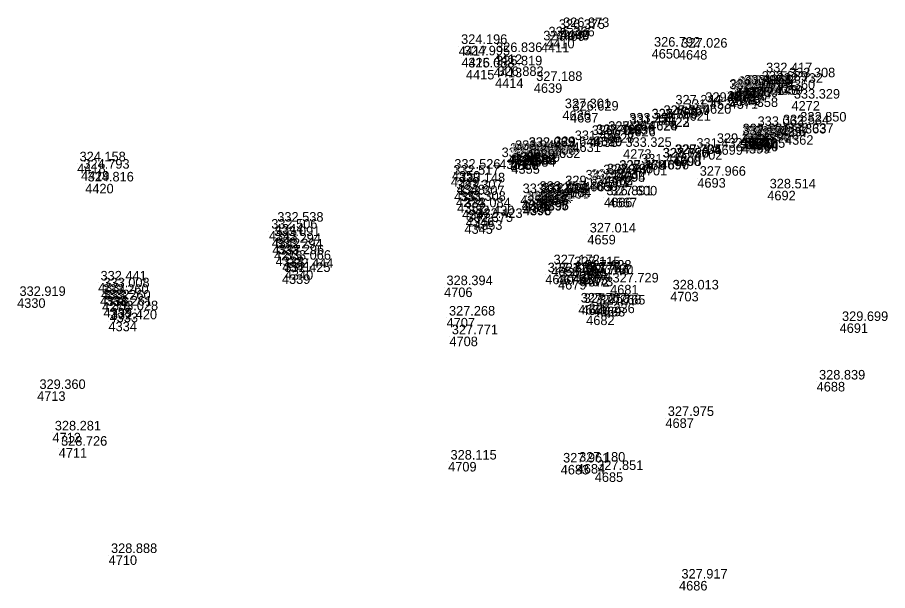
# Model space of a CAD drawing. Extents: x -829398 to -819400, y -1074439 to -1067977.
# Drawn here: x -828563.2 to -828453.9, y -1070419.5 to -1070347.5 of the extents above; entities that cross this region are included whole.
import ezdxf

# ---------------------------------------------------------------- set-up
doc = ezdxf.new("R2010")
doc.units = 0
doc.layers.add('Vrstva 60', color=7, linetype='Continuous')
doc.layers.add('Vrstva 61', color=7, linetype='Continuous')

msp = doc.modelspace()

# ---------------------------------------------------------------- linework, layer by layer
at = {"layer": 'Vrstva 60'}
for p, q in [((-828495.48, -1070349.208), (-828495.48, -1070349.208)), ((-828494.947, -1070348.982), (-828494.947, -1070348.982)), ((-828497.438, -1070350.651), (-828497.438, -1070350.651)), ((-828496.781, -1070350.151), (-828496.781, -1070350.151)), ((-828507.763, -1070351.091), (-828507.763, -1070351.091)), ((-828483.526, -1070351.436), (-828483.526, -1070351.436)), ((-828480.1, -1070351.564), (-828480.1, -1070351.564)), ((-828507.416, -1070352.531), (-828507.416, -1070352.531)), ((-828503.364, -1070352.118), (-828503.364, -1070352.118)), ((-828506.853, -1070354.055), (-828506.853, -1070354.055)), ((-828503.367, -1070353.792), (-828503.367, -1070353.792)), ((-828503.195, -1070355.123), (-828503.195, -1070355.123)), ((-828469.445, -1070354.653), (-828469.445, -1070354.653)), ((-828498.327, -1070355.744), (-828498.327, -1070355.744)), ((-828472.191, -1070356.202), (-828472.191, -1070356.202)), ((-828471.775, -1070356.247), (-828471.775, -1070356.247)), ((-828469.996, -1070355.725), (-828469.996, -1070355.725)), ((-828468.104, -1070355.978), (-828468.104, -1070355.978)), ((-828466.56, -1070355.289), (-828466.56, -1070355.289)), ((-828474.065, -1070356.763), (-828474.065, -1070356.763)), ((-828474.062, -1070356.766), (-828474.062, -1070356.766)), ((-828474.018, -1070356.732), (-828474.018, -1070356.732)), ((-828474.004, -1070356.804), (-828474.004, -1070356.804)), ((-828473.829, -1070357.405), (-828473.829, -1070357.405)), ((-828473.471, -1070357.025), (-828473.471, -1070357.025)), ((-828473.398, -1070357.267), (-828473.398, -1070357.267)), ((-828473.009, -1070356.476), (-828473.009, -1070356.476)), ((-828472.926, -1070356.385), (-828472.926, -1070356.385)), ((-828472.888, -1070356.835), (-828472.888, -1070356.835)), ((-828472.866, -1070356.838), (-828472.866, -1070356.838)), ((-828472.007, -1070356.401), (-828472.007, -1070356.401)), ((-828477.082, -1070358.372), (-828477.082, -1070358.372)), ((-828473.833, -1070357.515), (-828473.833, -1070357.515)), ((-828473.831, -1070357.517), (-828473.831, -1070357.517)), ((-828473.727, -1070357.751), (-828473.727, -1070357.751)), ((-828471.214, -1070357.517), (-828471.214, -1070357.517)), ((-828465.958, -1070357.967), (-828465.958, -1070357.967)), ((-828494.734, -1070359.168), (-828494.734, -1070359.168)), ((-828493.778, -1070359.472), (-828493.778, -1070359.472)), ((-828480.837, -1070358.707), (-828480.837, -1070358.707)), ((-828479.651, -1070359.251), (-828479.651, -1070359.251)), ((-828483.836, -1070360.48), (-828483.836, -1070360.48)), ((-828483.833, -1070360.447), (-828483.833, -1070360.447)), ((-828482.339, -1070360.018), (-828482.339, -1070360.018)), ((-828482.323, -1070360.014), (-828482.323, -1070360.014)), ((-828486.642, -1070360.974), (-828486.642, -1070360.974)), ((-828486.586, -1070361.206), (-828486.586, -1070361.206)), ((-828470.514, -1070361.404), (-828470.514, -1070361.404)), ((-828467.328, -1070361.198), (-828467.328, -1070361.198)), ((-828465.15, -1070360.85), (-828465.15, -1070360.85)), ((-828491.345, -1070362.54), (-828491.345, -1070362.54)), ((-828490.802, -1070362.476), (-828490.802, -1070362.476)), ((-828490.795, -1070362.415), (-828490.795, -1070362.415)), ((-828489.282, -1070362.011), (-828489.282, -1070362.011)), ((-828489.274, -1070362.019), (-828489.274, -1070362.019)), ((-828472.413, -1070362.567), (-828472.413, -1070362.567)), ((-828472.402, -1070362.574), (-828472.402, -1070362.574)), ((-828472.391, -1070362.327), (-828472.391, -1070362.327)), ((-828472.264, -1070362.734), (-828472.264, -1070362.734)), ((-828471.863, -1070362.614), (-828471.863, -1070362.614)), ((-828471.806, -1070362.795), (-828471.806, -1070362.795)), ((-828471.329, -1070362.641), (-828471.329, -1070362.641)), ((-828471.325, -1070362.634), (-828471.325, -1070362.634)), ((-828470.316, -1070362.65), (-828470.316, -1070362.65)), ((-828466.768, -1070362.267), (-828466.768, -1070362.267)), ((-828496.049, -1070363.931), (-828496.049, -1070363.931)), ((-828493.482, -1070363.18), (-828493.482, -1070363.18)), ((-828475.634, -1070363.53), (-828475.634, -1070363.53)), ((-828472.186, -1070363.367), (-828472.186, -1070363.367)), ((-828472.172, -1070363.255), (-828472.172, -1070363.255)), ((-828472.1, -1070363.284), (-828472.1, -1070363.284)), ((-828471.211, -1070363.002), (-828471.211, -1070363.002)), ((-828471.182, -1070363.094), (-828471.182, -1070363.094)), ((-828501.609, -1070364.779), (-828501.609, -1070364.779)), ((-828501.519, -1070364.67), (-828501.519, -1070364.67)), ((-828501.502, -1070364.663), (-828501.502, -1070364.663)), ((-828501.298, -1070364.801), (-828501.298, -1070364.801)), ((-828500.977, -1070364.408), (-828500.977, -1070364.408)), ((-828499.28, -1070364.033), (-828499.28, -1070364.033)), ((-828499.256, -1070364.028), (-828499.256, -1070364.028)), ((-828499.249, -1070364.762), (-828499.249, -1070364.762)), ((-828499.169, -1070365.018), (-828499.169, -1070365.018)), ((-828499.085, -1070364.721), (-828499.085, -1070364.721)), ((-828499.015, -1070364.753), (-828499.015, -1070364.753)), ((-828487.113, -1070364.03), (-828487.113, -1070364.03)), ((-828480.926, -1070364.929), (-828480.926, -1070364.929)), ((-828480.831, -1070364.934), (-828480.831, -1070364.934)), ((-828478.197, -1070364.143), (-828478.197, -1070364.143)), ((-828555.696, -1070365.844), (-828555.696, -1070365.844)), ((-828502.674, -1070365.319), (-828502.674, -1070365.319)), ((-828501.294, -1070365.439), (-828501.294, -1070365.439)), ((-828501.288, -1070365.431), (-828501.288, -1070365.431)), ((-828501.147, -1070365.913), (-828501.147, -1070365.913)), ((-828485.145, -1070366.121), (-828485.145, -1070366.121)), ((-828482.458, -1070365.375), (-828482.458, -1070365.375)), ((-828482.402, -1070365.365), (-828482.402, -1070365.365)), ((-828555.215, -1070366.776), (-828555.215, -1070366.776)), ((-828508.618, -1070366.766), (-828508.618, -1070366.766)), ((-828487.904, -1070366.919), (-828487.904, -1070366.919)), ((-828487.864, -1070366.903), (-828487.864, -1070366.903)), ((-828554.683, -1070368.377), (-828554.683, -1070368.377)), ((-828508.749, -1070367.533), (-828508.749, -1070367.533)), ((-828492.129, -1070368.13), (-828492.129, -1070368.13)), ((-828491.402, -1070368.06), (-828491.402, -1070368.06)), ((-828489.906, -1070367.477), (-828489.906, -1070367.477)), ((-828489.446, -1070367.362), (-828489.446, -1070367.362)), ((-828489.429, -1070367.358), (-828489.429, -1070367.358)), ((-828477.785, -1070367.662), (-828477.785, -1070367.662)), ((-828508.345, -1070369.372), (-828508.345, -1070369.372)), ((-828508.035, -1070368.49), (-828508.035, -1070368.49)), ((-828494.676, -1070368.852), (-828494.676, -1070368.852)), ((-828468.995, -1070369.251), (-828468.995, -1070369.251)), ((-828508.11, -1070370.094), (-828508.11, -1070370.094)), ((-828500.033, -1070369.842), (-828500.033, -1070369.842)), ((-828499.862, -1070370.452), (-828499.862, -1070370.452)), ((-828499.855, -1070370.446), (-828499.855, -1070370.446)), ((-828497.9, -1070369.555), (-828497.9, -1070369.555)), ((-828497.806, -1070369.88), (-828497.806, -1070369.88)), ((-828497.583, -1070369.773), (-828497.583, -1070369.773)), ((-828497.577, -1070369.776), (-828497.577, -1070369.776)), ((-828497.522, -1070370.504), (-828497.522, -1070370.504)), ((-828497.491, -1070370.49), (-828497.491, -1070370.49)), ((-828497.463, -1070370.548), (-828497.463, -1070370.548)), ((-828489.515, -1070370.111), (-828489.515, -1070370.111)), ((-828488.928, -1070370.137), (-828488.928, -1070370.137)), ((-828507.955, -1070370.813), (-828507.955, -1070370.813)), ((-828507.332, -1070371.622), (-828507.332, -1070371.622)), ((-828499.713, -1070371.139), (-828499.713, -1070371.139)), ((-828499.673, -1070371.077), (-828499.673, -1070371.077)), ((-828499.474, -1070370.83), (-828499.474, -1070370.83)), ((-828506.876, -1070372.615), (-828506.876, -1070372.615)), ((-828530.854, -1070373.431), (-828530.854, -1070373.431)), ((-828507.044, -1070373.459), (-828507.044, -1070373.459)), ((-828505.841, -1070372.955), (-828505.841, -1070372.955)), ((-828531.613, -1070374.31), (-828531.613, -1070374.31)), ((-828491.603, -1070374.791), (-828491.603, -1070374.791)), ((-828531.258, -1070375.233), (-828531.258, -1070375.233)), ((-828531.174, -1070376.08), (-828531.174, -1070376.08)), ((-828530.967, -1070376.79), (-828530.967, -1070376.79)), ((-828530.77, -1070377.52), (-828530.77, -1070377.52)), ((-828529.916, -1070378.217), (-828529.916, -1070378.217)), ((-828529.613, -1070379.224), (-828529.613, -1070379.224)), ((-828496.14, -1070378.782), (-828496.14, -1070378.782)), ((-828493.541, -1070379.023), (-828493.541, -1070379.023)), ((-828529.973, -1070379.752), (-828529.973, -1070379.752)), ((-828496.887, -1070379.788), (-828496.887, -1070379.788)), ((-828495.504, -1070379.845), (-828495.504, -1070379.845)), ((-828493.503, -1070379.721), (-828493.503, -1070379.721)), ((-828492.602, -1070379.846), (-828492.602, -1070379.846)), ((-828492.388, -1070380.081), (-828492.388, -1070380.081)), ((-828492.16, -1070379.454), (-828492.16, -1070379.454)), ((-828491.927, -1070380.051), (-828491.927, -1070380.051)), ((-828553.061, -1070380.823), (-828553.061, -1070380.823)), ((-828509.599, -1070381.408), (-828509.599, -1070381.408)), ((-828495.283, -1070380.466), (-828495.283, -1070380.466)), ((-828488.74, -1070381.072), (-828488.74, -1070381.072)), ((-828552.824, -1070382.51), (-828552.824, -1070382.51)), ((-828552.698, -1070381.678), (-828552.698, -1070381.678)), ((-828481.187, -1070381.949), (-828481.187, -1070381.949)), ((-828552.572, -1070383.223), (-828552.572, -1070383.223)), ((-828492.736, -1070383.59), (-828492.736, -1070383.59)), ((-828492.348, -1070383.656), (-828492.348, -1070383.656)), ((-828552.392, -1070383.972), (-828552.392, -1070383.972)), ((-828551.625, -1070384.562), (-828551.625, -1070384.562)), ((-828490.904, -1070383.805), (-828490.904, -1070383.805)), ((-828490.414, -1070383.842), (-828490.414, -1070383.842)), ((-828551.764, -1070385.699), (-828551.764, -1070385.699)), ((-828509.286, -1070385.227), (-828509.286, -1070385.227)), ((-828491.748, -1070384.926), (-828491.748, -1070384.926)), ((-828459.906, -1070385.911), (-828459.906, -1070385.911)), ((-828508.929, -1070387.579), (-828508.929, -1070387.579)), ((-828462.793, -1070393.266), (-828462.793, -1070393.266)), ((-828560.734, -1070394.45), (-828560.734, -1070394.45)), ((-828481.794, -1070397.845), (-828481.794, -1070397.845)), ((-828558.805, -1070399.665), (-828558.805, -1070399.665)), ((-828558.02, -1070401.587), (-828558.02, -1070401.587)), ((-828509.091, -1070403.326), (-828509.091, -1070403.326)), ((-828494.948, -1070403.695), (-828494.948, -1070403.695)), ((-828492.94, -1070403.588), (-828492.94, -1070403.588)), ((-828490.672, -1070404.636), (-828490.672, -1070404.636)), ((-828551.745, -1070415.067), (-828551.745, -1070415.067)), ((-828480.081, -1070418.276), (-828480.081, -1070418.276))]:
    msp.add_line(p, q, dxfattribs=at)

# ---------------------------------------------------------------- texts
for s, p in [('4409', (-828495.48, -1070350.408)), ('4408', (-828494.947, -1070350.182)), ('4411', (-828497.438, -1070351.851)), ('4410', (-828496.781, -1070351.351)), ('4417', (-828507.763, -1070352.291)), ('4650', (-828483.526, -1070352.636)), ('4648', (-828480.1, -1070352.764)), ('4416', (-828507.416, -1070353.731)), ('4412', (-828503.364, -1070353.318)), ('4415', (-828506.853, -1070355.255)), ('4413', (-828503.367, -1070354.992)), ('4414', (-828503.195, -1070356.323)), ('4361', (-828469.445, -1070355.853)), ('4639', (-828498.327, -1070356.944)), ('4378', (-828472.191, -1070357.402)), ('4377', (-828471.775, -1070357.447)), ('4376', (-828469.996, -1070356.925)), ('4359', (-828468.104, -1070357.178)), ('4360', (-828466.56, -1070356.489)), ('4375', (-828474.062, -1070357.966)), ('2079', (-828474.065, -1070357.963)), ('4372', (-828474.004, -1070358.004)), ('2073', (-828474.018, -1070357.932)), ('2074', (-828473.829, -1070358.605)), ('2076', (-828473.471, -1070358.225)), ('2075', (-828473.398, -1070358.467)), ('4373', (-828473.009, -1070357.676)), ('4374', (-828472.926, -1070357.585)), ('2077', (-828472.888, -1070358.035)), ('2078', (-828472.866, -1070358.038)), ('4379', (-828472.007, -1070357.601)), ('4620', (-828477.082, -1070359.572)), ('4618', (-828473.833, -1070358.715)), ('4619', (-828473.831, -1070358.717)), ('4371', (-828473.727, -1070358.951)), ('4358', (-828471.214, -1070358.717)), ('4272', (-828465.958, -1070359.167)), ('4636', (-828494.734, -1070360.368)), ('4637', (-828493.778, -1070360.672)), ('4649', (-828480.837, -1070359.907)), ('4621', (-828479.651, -1070360.451)), ('4624', (-828483.836, -1070361.68)), ('4625', (-828483.833, -1070361.647)), ('4622', (-828482.339, -1070361.218)), ('4623', (-828482.323, -1070361.214)), ('4626', (-828486.586, -1070362.406)), ('1536', (-828486.642, -1070362.174)), ('4356', (-828470.514, -1070362.604)), ('4357', (-828467.328, -1070362.398)), ('4363', (-828465.15, -1070362.05)), ('4638', (-828491.345, -1070363.74)), ('4630', (-828490.802, -1070363.676)), ('4629', (-828490.795, -1070363.615)), ('4627', (-828489.282, -1070363.211)), ('4628', (-828489.274, -1070363.219)), ('4704', (-828472.413, -1070363.767)), ('4705', (-828472.402, -1070363.774)), ('4403', (-828472.391, -1070363.527)), ('2068', (-828472.264, -1070363.934)), ('2069', (-828471.863, -1070363.814)), ('2070', (-828471.806, -1070363.995)), ('2071', (-828471.329, -1070363.841)), ('2072', (-828471.325, -1070363.834)), ('4405', (-828470.316, -1070363.85)), ('4362', (-828466.768, -1070363.467)), ('4635', (-828499.28, -1070365.233)), ('4389', (-828499.256, -1070365.228)), ('4632', (-828496.049, -1070365.131)), ('4631', (-828493.482, -1070364.38)), ('4273', (-828487.113, -1070365.23)), ('4699', (-828475.634, -1070364.73)), ('4399', (-828472.186, -1070364.567)), ('4401', (-828472.172, -1070364.455)), ('4402', (-828472.1, -1070364.484)), ('4404', (-828471.211, -1070364.202)), ('4400', (-828471.182, -1070364.294)), ('4383', (-828501.609, -1070365.979)), ('4388', (-828501.519, -1070365.87)), ('4387', (-828501.502, -1070365.863)), ('4380', (-828501.298, -1070366.001)), ('4382', (-828500.977, -1070365.608)), ('4385', (-828499.249, -1070365.962)), ('4384', (-828499.169, -1070366.218)), ('4634', (-828499.085, -1070365.921)), ('4633', (-828499.015, -1070365.953)), ('4700', (-828480.926, -1070366.129)), ('4698', (-828480.831, -1070366.134)), ('4702', (-828478.197, -1070365.343)), ('4418', (-828555.696, -1070367.044)), ('4381', (-828502.674, -1070366.519)), ('4386', (-828501.288, -1070366.631)), ('2067', (-828501.294, -1070366.639)), ('4355', (-828501.147, -1070367.113)), ('4701', (-828485.145, -1070367.321)), ('4697', (-828482.458, -1070366.575)), ('4696', (-828482.402, -1070366.565)), ('4419', (-828555.215, -1070367.976)), ('4350', (-828508.618, -1070367.966)), ('4695', (-828487.904, -1070368.119)), ('4694', (-828487.864, -1070368.103)), ('4420', (-828554.683, -1070369.577)), ('4349', (-828508.749, -1070368.733)), ('4665', (-828492.129, -1070369.33)), ('4660', (-828491.402, -1070369.26)), ('4661', (-828489.906, -1070368.677)), ('4663', (-828489.446, -1070368.562)), ('4662', (-828489.429, -1070368.558)), ('4693', (-828477.785, -1070368.862)), ('4351', (-828508.345, -1070370.572)), ('4348', (-828508.035, -1070369.69)), ('4664', (-828494.676, -1070370.052)), ('4692', (-828468.995, -1070370.451)), ('4274', (-828508.11, -1070371.294)), ('4354', (-828500.033, -1070371.042)), ('4391', (-828499.855, -1070371.646)), ('2066', (-828499.862, -1070371.652)), ('4393', (-828497.9, -1070370.755)), ('4392', (-828497.806, -1070371.08)), ('4656', (-828497.583, -1070370.973)), ('4657', (-828497.577, -1070370.976)), ('4395', (-828497.522, -1070371.704)), ('4396', (-828497.491, -1070371.69)), ('4397', (-828497.463, -1070371.748)), ('4666', (-828489.515, -1070371.311)), ('4667', (-828488.928, -1070371.337)), ('4352', (-828507.955, -1070372.013)), ('4347', (-828507.332, -1070372.822)), ('4398', (-828499.713, -1070372.339)), ('4390', (-828499.673, -1070372.277)), ('4394', (-828499.474, -1070372.03)), ('4346', (-828506.876, -1070373.815)), ('4344', (-828530.854, -1070374.631)), ('4345', (-828507.044, -1070374.659)), ('4353', (-828505.841, -1070374.155)), ('4343', (-828531.613, -1070375.51)), ('4659', (-828491.603, -1070375.991)), ('4342', (-828531.258, -1070376.433)), ('4337', (-828531.174, -1070377.28)), ('4275', (-828530.967, -1070377.99)), ('4338', (-828530.77, -1070378.72)), ('4341', (-828529.916, -1070379.417)), ('4340', (-828529.613, -1070380.424)), ('4658', (-828496.14, -1070379.982)), ('4677', (-828493.541, -1070380.223)), ('4339', (-828529.973, -1070380.952)), ('4680', (-828496.887, -1070380.988)), ('4678', (-828495.504, -1070381.045)), ('4676', (-828493.503, -1070380.921)), ('4675', (-828492.602, -1070381.046)), ('4672', (-828492.388, -1070381.281)), ('4674', (-828492.16, -1070380.654)), ('4673', (-828491.927, -1070381.251)), ('4331', (-828553.061, -1070382.023)), ('4706', (-828509.599, -1070382.608)), ('4679', (-828495.283, -1070381.666)), ('4681', (-828488.74, -1070382.272)), ('4336', (-828552.824, -1070383.71)), ('4332', (-828552.698, -1070382.878)), ('4703', (-828481.187, -1070383.149)), ('4330', (-828563.243, -1070383.962)), ('4276', (-828552.572, -1070384.423)), ('4671', (-828492.736, -1070384.79)), ('4670', (-828492.348, -1070384.856)), ('4335', (-828552.392, -1070385.172)), ('4333', (-828551.625, -1070385.762)), ('4669', (-828490.904, -1070385.005)), ('4668', (-828490.414, -1070385.042)), ('4334', (-828551.764, -1070386.899)), ('4707', (-828509.286, -1070386.427)), ('4682', (-828491.748, -1070386.126)), ('4691', (-828459.906, -1070387.111)), ('4708', (-828508.929, -1070388.779)), ('4688', (-828462.793, -1070394.466)), ('4713', (-828560.734, -1070395.65)), ('4687', (-828481.794, -1070399.045)), ('4712', (-828558.805, -1070400.865)), ('4711', (-828558.02, -1070402.787)), ('4709', (-828509.091, -1070404.526)), ('4683', (-828494.948, -1070404.895)), ('4684', (-828492.94, -1070404.788)), ('4685', (-828490.672, -1070405.836)), ('4710', (-828551.745, -1070416.267)), ('4686', (-828480.081, -1070419.476))]:
    msp.add_text(s, height=1.2, dxfattribs=at).set_placement(p)
at = {"layer": 'Vrstva 61'}
for s, p in [('326.873', (-828494.647, -1070348.682)), ('326.366', (-828496.481, -1070349.851)), ('326.375', (-828495.18, -1070348.908)), ('324.196', (-828507.463, -1070350.791)), ('327.049', (-828497.138, -1070350.351)), ('326.836', (-828503.064, -1070351.818)), ('326.792', (-828483.226, -1070351.136)), ('327.026', (-828479.8, -1070351.264)), ('324.995', (-828507.116, -1070352.231)), ('325.038', (-828506.553, -1070353.755)), ('326.819', (-828503.067, -1070353.492)), ('326.882', (-828502.895, -1070354.823)), ('332.417', (-828469.145, -1070354.353)), ('333.308', (-828466.26, -1070354.989)), ('327.188', (-828498.027, -1070355.444)), ('332.906', (-828473.765, -1070356.463)), ('332.162', (-828473.762, -1070356.466)), ('333.142', (-828473.718, -1070356.432)), ('333.196', (-828472.709, -1070356.176)), ('332.716', (-828472.626, -1070356.085)), ('333.971', (-828471.891, -1070355.902)), ('333.258', (-828471.707, -1070356.101)), ('333.496', (-828471.475, -1070355.947)), ('332.689', (-828469.696, -1070355.425)), ('332.732', (-828467.804, -1070355.678)), ('333.244', (-828473.704, -1070356.504)), ('332.893', (-828473.533, -1070357.215)), ('332.164', (-828473.531, -1070357.217)), ('333.258', (-828473.529, -1070357.105)), ('333.269', (-828473.427, -1070357.451)), ('333.240', (-828473.171, -1070356.725)), ('333.242', (-828473.098, -1070356.967)), ('333.213', (-828472.588, -1070356.535)), ('332.723', (-828472.566, -1070356.538)), ('333.146', (-828470.914, -1070357.217)), ('327.244', (-828480.537, -1070358.407)), ('329.062', (-828476.782, -1070358.072)), ('333.329', (-828465.658, -1070357.667)), ('327.301', (-828494.434, -1070358.868)), ('326.629', (-828493.478, -1070359.172)), ('328.767', (-828482.039, -1070359.718)), ('327.350', (-828482.023, -1070359.714)), ('331.453', (-828479.351, -1070358.951)), ('333.250', (-828486.342, -1070360.674)), ('327.309', (-828483.536, -1070360.18)), ('328.755', (-828483.533, -1070360.147)), ('332.850', (-828464.85, -1070360.55)), ('328.764', (-828488.982, -1070361.711)), ('327.344', (-828488.974, -1070361.719)), ('331.471', (-828486.286, -1070360.906)), ('333.063', (-828470.214, -1070361.104)), ('332.534', (-828467.028, -1070360.898)), ('331.458', (-828493.182, -1070362.88)), ('326.704', (-828491.045, -1070362.24)), ('328.765', (-828490.502, -1070362.176)), ('327.437', (-828490.495, -1070362.115)), ('332.192', (-828472.113, -1070362.267)), ('332.964', (-828472.102, -1070362.274)), ('333.254', (-828472.091, -1070362.027)), ('333.243', (-828471.964, -1070362.434)), ('332.966', (-828471.872, -1070362.955)), ('333.234', (-828471.8, -1070362.984)), ('333.231', (-828471.563, -1070362.314)), ('333.229', (-828471.506, -1070362.495)), ('333.214', (-828471.029, -1070362.341)), ('332.364', (-828471.025, -1070362.334)), ('333.198', (-828470.911, -1070362.702)), ('332.355', (-828470.882, -1070362.794)), ('333.186', (-828470.016, -1070362.35)), ('332.337', (-828466.468, -1070361.967)), ('333.944', (-828500.677, -1070364.108)), ('332.089', (-828498.98, -1070363.733)), ('332.965', (-828498.956, -1070363.728)), ('329.648', (-828495.749, -1070363.631)), ('333.325', (-828486.813, -1070363.73)), ('331.432', (-828477.897, -1070363.843)), ('329.232', (-828475.334, -1070363.23)), ('332.190', (-828471.886, -1070363.067)), ('332.479', (-828502.374, -1070365.019)), ('333.430', (-828501.309, -1070364.479)), ('332.505', (-828501.219, -1070364.37)), ('333.212', (-828501.202, -1070364.363)), ('333.206', (-828500.998, -1070364.501)), ('332.942', (-828500.994, -1070365.139)), ('333.212', (-828500.988, -1070365.131)), ('333.234', (-828498.949, -1070364.462)), ('333.258', (-828498.869, -1070364.718)), ('332.968', (-828498.785, -1070364.421)), ('332.093', (-828498.715, -1070364.453)), ('327.658', (-828482.158, -1070365.075)), ('328.726', (-828482.102, -1070365.065)), ('328.734', (-828480.626, -1070364.629)), ('327.705', (-828480.531, -1070364.634)), ('324.158', (-828555.396, -1070365.544)), ('333.010', (-828500.847, -1070365.613)), ('331.416', (-828484.845, -1070365.821)), ('324.793', (-828554.915, -1070366.476)), ('332.517', (-828508.449, -1070367.233)), ('332.526', (-828508.318, -1070366.466)), ('326.847', (-828489.606, -1070367.177)), ('328.735', (-828489.146, -1070367.062)), ('327.490', (-828489.129, -1070367.058)), ('328.760', (-828487.604, -1070366.619)), ('327.478', (-828487.564, -1070366.603)), ('327.966', (-828477.485, -1070367.362)), ('324.816', (-828554.383, -1070368.077)), ('333.148', (-828507.735, -1070368.19)), ('331.430', (-828491.829, -1070367.83)), ('326.843', (-828491.102, -1070367.76)), ('333.307', (-828508.045, -1070369.072)), ('333.012', (-828499.733, -1070369.542)), ('333.257', (-828497.6, -1070369.255)), ('333.235', (-828497.506, -1070369.58)), ('332.964', (-828497.283, -1070369.473)), ('332.102', (-828497.277, -1070369.476)), ('329.634', (-828494.376, -1070368.552)), ('328.514', (-828468.695, -1070368.951)), ('333.307', (-828507.81, -1070369.794)), ('333.308', (-828507.655, -1070370.513)), ('332.923', (-828499.562, -1070370.152)), ('333.219', (-828499.555, -1070370.146)), ('333.221', (-828499.174, -1070370.53)), ('333.253', (-828497.222, -1070370.204)), ('332.967', (-828497.191, -1070370.19)), ('332.108', (-828497.163, -1070370.248)), ('326.891', (-828489.215, -1070369.811)), ('327.600', (-828488.628, -1070369.837)), ('333.084', (-828507.032, -1070371.322)), ('332.420', (-828499.413, -1070370.839)), ('333.222', (-828499.373, -1070370.777)), ('332.430', (-828506.576, -1070372.315)), ('332.423', (-828505.541, -1070372.655)), ('332.538', (-828530.554, -1070373.131)), ('332.375', (-828506.744, -1070373.159)), ('332.506', (-828531.313, -1070374.01)), ('333.091', (-828530.958, -1070374.933)), ('327.014', (-828491.303, -1070374.491)), ('333.294', (-828530.874, -1070375.78)), ('333.294', (-828530.667, -1070376.49)), ('333.296', (-828530.47, -1070377.22)), ('333.066', (-828529.616, -1070377.917)), ('332.444', (-828529.313, -1070378.924)), ('327.172', (-828495.84, -1070378.482)), ('327.115', (-828493.241, -1070378.723)), ('327.777', (-828493.203, -1070379.421)), ('327.128', (-828491.86, -1070379.154)), ('332.441', (-828552.761, -1070380.523)), ('332.425', (-828529.673, -1070379.452)), ('327.115', (-828496.587, -1070379.488)), ('327.143', (-828495.204, -1070379.545)), ('327.780', (-828494.983, -1070380.166)), ('327.752', (-828492.302, -1070379.546)), ('327.746', (-828492.088, -1070379.781)), ('327.150', (-828491.627, -1070379.751)), ('333.008', (-828552.398, -1070381.378)), ('328.394', (-828509.299, -1070381.108)), ('327.729', (-828488.44, -1070380.772)), ('332.919', (-828562.943, -1070382.462)), ('333.260', (-828552.524, -1070382.21)), ('328.013', (-828480.887, -1070381.649)), ('333.260', (-828552.272, -1070382.923)), ('333.261', (-828552.092, -1070383.672)), ('327.767', (-828492.436, -1070383.29)), ('327.253', (-828492.048, -1070383.356)), ('327.268', (-828490.604, -1070383.505)), ('327.765', (-828490.114, -1070383.542)), ('333.028', (-828551.325, -1070384.262)), ('327.236', (-828491.448, -1070384.626)), ('332.420', (-828551.464, -1070385.399)), ('327.268', (-828508.986, -1070384.927)), ('329.699', (-828459.606, -1070385.611)), ('327.771', (-828508.629, -1070387.279)), ('328.839', (-828462.493, -1070392.966)), ('329.360', (-828560.434, -1070394.15)), ('327.975', (-828481.494, -1070397.545)), ('328.281', (-828558.505, -1070399.365)), ('328.726', (-828557.72, -1070401.287)), ('328.115', (-828508.791, -1070403.026)), ('327.961', (-828494.648, -1070403.395)), ('327.180', (-828492.64, -1070403.288)), ('327.851', (-828490.372, -1070404.336)), ('328.888', (-828551.445, -1070414.767)), ('327.917', (-828479.781, -1070417.976))]:
    msp.add_text(s, height=1.2, dxfattribs=at).set_placement(p)

doc.saveas('drawing.dxf')
